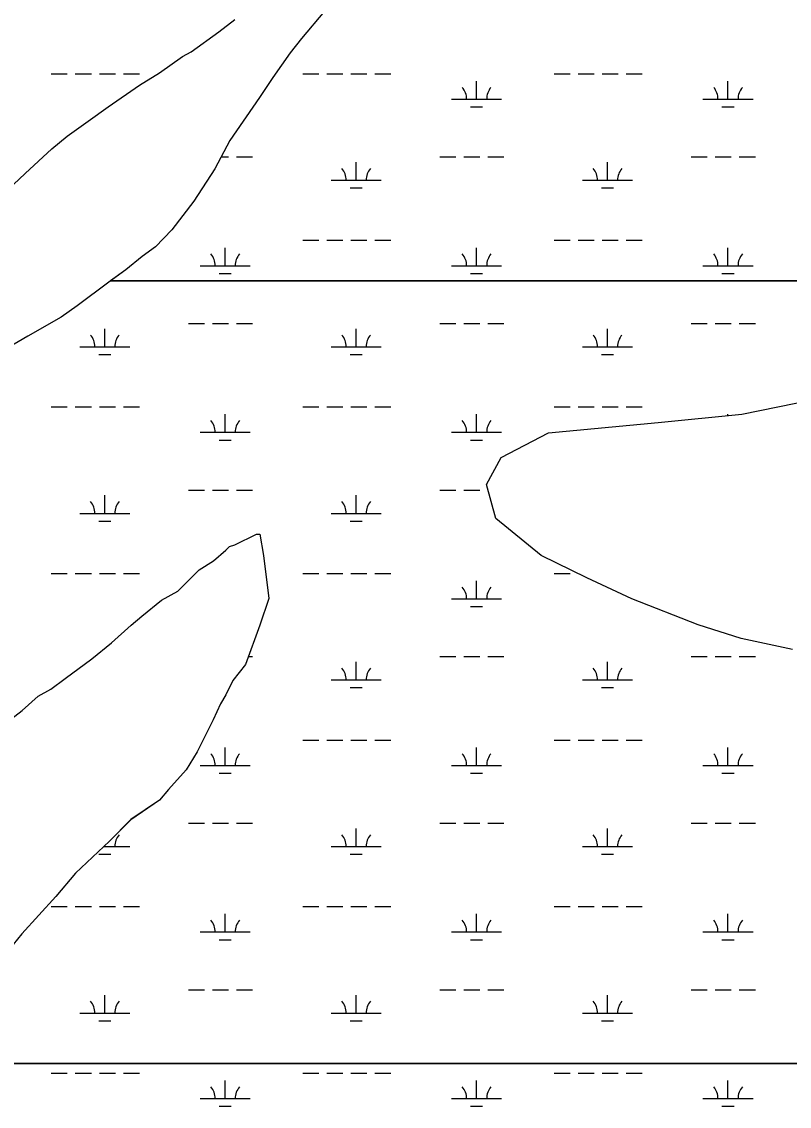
# Model space of a CAD drawing. Extents: x 3161564 to 3199464, y 849354 to 874788.
# Drawn here: x 3194556 to 3196089, y 863972 to 866138 of the extents above; entities that cross this region are included whole.
import ezdxf

# ---------------------------------------------------------------- set-up
doc = ezdxf.new("R2010")
doc.units = 0
for name, color, linetype in [('V-SITE-VEGE', 7, 'Continuous'), ('V-TOPO-SHOR', 7, 'Continuous'), ('V-WETL-SWMP', 7, 'Continuous')]:
    doc.layers.add(name, color=color, linetype=linetype)

msp = doc.modelspace()

# ---------------------------------------------------------------- linework, layer by layer
at = {"layer": 'V-SITE-VEGE'}
for p, q in [((3195161, 866159.4), (3195115.3, 866104.3)), ((3194949.8, 866117.9), (3194982.2, 866142.6)), ((3194894.6, 866078), (3194949.8, 866117.9)), ((3195115.3, 866104.3), (3195092.4, 866075.8)), ((3194831.7, 866036.3), (3194877.4, 866068.5)), ((3194877.4, 866068.5), (3194894.6, 866078)), ((3195092.4, 866075.8), (3195058.1, 866026.4)), ((3194791.8, 866011.6), (3194831.7, 866036.3)), ((3195058.1, 866026.4), (3195031.4, 865986.5)), ((3194728.9, 865968), (3194791.8, 866011.6)), ((3195031.4, 865986.5), (3194972.3, 865901)), ((3194688.9, 865939.5), (3194728.9, 865968)), ((3194647, 865909.2), (3194688.9, 865939.5)), ((3194616.6, 865884.5), (3194647, 865909.2)), ((3194972.3, 865901), (3194941.7, 865844)), ((3194563.2, 865835.1), (3194616.6, 865884.5)), ((3194941.7, 865844), (3194899.8, 865779.4)), ((3194517.5, 865791.5), (3194563.2, 865835.1)), ((3194899.8, 865779.4), (3194855.9, 865722.4)), ((3194855.9, 865722.4), (3194823.6, 865688.2)), ((3194796.9, 865669.3), (3194764.5, 865642.7)), ((3194823.6, 865688.2), (3194796.9, 865669.3)), ((3194764.5, 865642.7), (3194733.6, 865620.5)), ((3194730.2, 865618), (3194667.4, 865570.6)), ((3194733.6, 865620.5), (3194730.2, 865618)), ((3194733.6, 865620.5), (3197169.7, 865620.5)), ((3197169.7, 865620.5), (3194733.6, 865620.5)), ((3194667.4, 865570.6), (3194635, 865547.8)), ((3194635, 865547.8), (3194568.4, 865509.9)), ((3194568.4, 865509.9), (3194530.3, 865487.1)), ((3194982.2, 865093.4), (3195025, 865114.7)), ((3195025, 865114.7), (3195032.2, 865114.7)), ((3195032.2, 865114.7), (3195039.2, 865071.9)), ((3194964.3, 865082.7), (3194971.5, 865089.9)), ((3194971.5, 865089.9), (3194982.2, 865093.4)), ((3194939.3, 865061.4), (3194964.3, 865082.7)), ((3195039.2, 865071.9), (3195049.8, 864986.3)), ((3194867.9, 865000.9), (3194910.8, 865043.6)), ((3194910.8, 865043.6), (3194939.3, 865061.4)), ((3194835.8, 864983.1), (3194867.9, 865000.9)), ((3194796.5, 864951), (3194835.8, 864983.1)), ((3195049.8, 864986.3), (3195031.9, 864932.8)), ((3194735.7, 864897.6), (3194775, 864933.2)), ((3194775, 864933.2), (3194796.5, 864951)), ((3195031.9, 864932.8), (3195003.2, 864854.4)), ((3194696.5, 864865.6), (3194735.7, 864897.6)), ((3194642.9, 864826.5), (3194696.5, 864865.6)), ((3195003.2, 864854.4), (3194978.2, 864822.3)), ((3194614.3, 864805.1), (3194642.9, 864826.5)), ((3194589.3, 864790.9), (3194614.3, 864805.1)), ((3194978.2, 864822.3), (3194963.9, 864793.8)), ((3194557.2, 864762.4), (3194589.3, 864790.9)), ((3194963.9, 864793.8), (3194953.1, 864776)), ((3194496.5, 864716.1), (3194557.2, 864762.4)), ((3194953.1, 864776), (3194938.8, 864743.9)), ((3194938.8, 864743.9), (3194906.6, 864679.8)), ((3194906.6, 864679.8), (3194885.1, 864644.1)), ((3194885.1, 864644.1), (3194849.4, 864605)), ((3194849.4, 864605), (3194831.5, 864583.6)), ((3194831.5, 864583.6), (3194774.4, 864544.5)), ((3194774.4, 864544.5), (3194731.5, 864501.7)), ((3194731.5, 864501.7), (3194663.6, 864437.6)), ((3194663.6, 864437.6), (3194624.3, 864391.3)), ((3194624.3, 864391.3), (3194556.4, 864316.5)), ((3194556.4, 864316.5), (3194513.5, 864263.1))]:
    msp.add_line(p, q, dxfattribs=at)
at = {"layer": 'V-TOPO-SHOR'}
for p, q in [((3195161, 866159.4), (3195115.2, 866104.3)), ((3194949.8, 866117.9), (3194982.2, 866142.5)), ((3194894.6, 866078), (3194949.8, 866117.9)), ((3195115.2, 866104.3), (3195092.4, 866075.8)), ((3194831.7, 866036.3), (3194877.4, 866068.5)), ((3194877.4, 866068.5), (3194894.6, 866078)), ((3195092.4, 866075.8), (3195058.1, 866026.4)), ((3194791.8, 866011.6), (3194831.7, 866036.3)), ((3195058.1, 866026.4), (3195031.4, 865986.5)), ((3194728.9, 865968), (3194791.8, 866011.6)), ((3195031.4, 865986.5), (3194972.3, 865901)), ((3194688.9, 865939.5), (3194728.9, 865968)), ((3194647, 865909.2), (3194688.9, 865939.5)), ((3194616.6, 865884.5), (3194647, 865909.2)), ((3194972.3, 865901), (3194941.7, 865844)), ((3194563.2, 865835.1), (3194616.6, 865884.5)), ((3194941.7, 865844), (3194899.8, 865779.4)), ((3194517.5, 865791.5), (3194563.2, 865835.1)), ((3194899.8, 865779.4), (3194855.9, 865722.4)), ((3194855.9, 865722.4), (3194823.5, 865688.2)), ((3194796.9, 865669.3), (3194764.5, 865642.7)), ((3194823.5, 865688.2), (3194796.9, 865669.3)), ((3194764.5, 865642.7), (3194730.2, 865618)), ((3194730.2, 865618), (3194667.4, 865570.6)), ((3194667.4, 865570.6), (3194635, 865547.8)), ((3194635, 865547.8), (3194568.4, 865509.9)), ((3194568.4, 865509.9), (3194530.3, 865487.1)), ((3194982.2, 865093.4), (3195025, 865114.7)), ((3195025, 865114.7), (3195032.1, 865114.7)), ((3195032.1, 865114.7), (3195039.2, 865071.9)), ((3194964.3, 865082.7), (3194971.5, 865089.8)), ((3194971.5, 865089.8), (3194982.2, 865093.4)), ((3194939.3, 865061.4), (3194964.3, 865082.7)), ((3195039.2, 865071.9), (3195049.8, 864986.3)), ((3194867.9, 865000.9), (3194910.8, 865043.6)), ((3194910.8, 865043.6), (3194939.3, 865061.4)), ((3194835.8, 864983.1), (3194867.9, 865000.9)), ((3194796.5, 864951), (3194835.8, 864983.1)), ((3195049.8, 864986.3), (3195031.8, 864932.8)), ((3194735.7, 864897.6), (3194775, 864933.2)), ((3194775, 864933.2), (3194796.5, 864951)), ((3195031.8, 864932.8), (3195003.2, 864854.4)), ((3194696.4, 864865.6), (3194735.7, 864897.6)), ((3194642.9, 864826.5), (3194696.4, 864865.6)), ((3195003.2, 864854.4), (3194978.2, 864822.3)), ((3194614.3, 864805.1), (3194642.9, 864826.5)), ((3194589.3, 864790.9), (3194614.3, 864805.1)), ((3194978.2, 864822.3), (3194963.8, 864793.8)), ((3194557.2, 864762.4), (3194589.3, 864790.9)), ((3194963.8, 864793.8), (3194953.1, 864776)), ((3194496.4, 864716.1), (3194557.2, 864762.4)), ((3194953.1, 864776), (3194938.8, 864743.9)), ((3194938.8, 864743.9), (3194906.6, 864679.8)), ((3194906.6, 864679.8), (3194885.1, 864644.1)), ((3194885.1, 864644.1), (3194849.4, 864605)), ((3194849.4, 864605), (3194831.5, 864583.6)), ((3194831.5, 864583.6), (3194774.4, 864544.4)), ((3194774.4, 864544.4), (3194731.5, 864501.7)), ((3194731.5, 864501.7), (3194663.6, 864437.6)), ((3194663.6, 864437.6), (3194624.3, 864391.3)), ((3194624.3, 864391.3), (3194556.4, 864316.5))]:
    msp.add_line(p, q, dxfattribs=at)
at = {"layer": 'V-WETL-SWMP'}
for p, q in [((3195161, 866159.4), (3195115.2, 866104.3)), ((3194949.8, 866117.9), (3194982.2, 866142.5)), ((3194894.6, 866078), (3194949.8, 866117.9)), ((3195115.2, 866104.3), (3195092.4, 866075.8)), ((3194831.7, 866036.3), (3194877.4, 866068.5)), ((3194877.4, 866068.5), (3194894.6, 866078)), ((3195092.4, 866075.8), (3195058.1, 866026.4)), ((3194791.8, 866011.6), (3194831.7, 866036.3)), ((3194615.5, 866034.2), (3194647.5, 866034.2)), ((3194663.5, 866034.2), (3194695.5, 866034.2)), ((3194711.5, 866034.2), (3194743.5, 866034.2)), ((3194759.5, 866034.2), (3194791.5, 866034.2)), ((3195058.1, 866026.4), (3195031.4, 865986.5)), ((3195117.4, 866034.2), (3195149.4, 866034.2)), ((3195165.4, 866034.2), (3195197.4, 866034.2)), ((3195213.4, 866034.2), (3195245.4, 866034.2)), ((3195261.4, 866034.2), (3195293.4, 866034.2)), ((3195464.7, 865983.4), (3195464.7, 866019.4)), ((3195619.3, 866034.2), (3195651.3, 866034.2)), ((3195667.3, 866034.2), (3195699.3, 866034.2)), ((3195715.3, 866034.2), (3195747.3, 866034.2)), ((3195763.3, 866034.2), (3195795.3, 866034.2)), ((3195966.6, 865983.4), (3195966.6, 866019.4)), ((3194728.9, 865968), (3194791.8, 866011.6)), ((3195031.4, 865986.5), (3194972.3, 865901)), ((3195414.7, 865983.4), (3195514.7, 865983.4)), ((3195916.6, 865983.4), (3196016.6, 865983.4)), ((3194688.9, 865939.5), (3194728.9, 865968)), ((3195452.7, 865968), (3195476.7, 865968)), ((3195954.6, 865968), (3195978.6, 865968)), ((3194647, 865909.2), (3194688.9, 865939.5)), ((3194616.6, 865884.5), (3194647, 865909.2)), ((3194972.3, 865901), (3194941.7, 865844)), ((3194563.2, 865835.1), (3194616.6, 865884.5)), ((3194954.6, 865868), (3194969.4, 865868)), ((3194985.4, 865868), (3195017.4, 865868)), ((3195391.3, 865868), (3195423.3, 865868)), ((3195439.3, 865868), (3195471.3, 865868)), ((3195487.3, 865868), (3195519.3, 865868)), ((3195893.2, 865868), (3195925.2, 865868)), ((3195941.2, 865868), (3195973.2, 865868)), ((3195989.2, 865868), (3196021.2, 865868)), ((3194941.7, 865844), (3194899.8, 865779.4)), ((3195224.2, 865821.6), (3195224.2, 865857.6)), ((3195726.1, 865821.6), (3195726.1, 865857.6)), ((3194517.5, 865791.5), (3194563.2, 865835.1)), ((3195174.2, 865821.6), (3195274.2, 865821.6)), ((3195676.1, 865821.6), (3195776.1, 865821.6)), ((3195212.2, 865806.1), (3195236.2, 865806.1)), ((3195714.1, 865806.1), (3195738.1, 865806.1)), ((3194899.8, 865779.4), (3194855.9, 865722.4)), ((3194855.9, 865722.4), (3194823.5, 865688.2)), ((3195117.4, 865701.5), (3195149.4, 865701.5)), ((3195165.4, 865701.5), (3195197.4, 865701.5)), ((3195213.4, 865701.5), (3195245.4, 865701.5)), ((3195261.4, 865701.5), (3195293.4, 865701.5)), ((3195619.3, 865701.5), (3195651.3, 865701.5)), ((3195667.3, 865701.5), (3195699.3, 865701.5)), ((3195715.3, 865701.5), (3195747.3, 865701.5)), ((3195763.3, 865701.5), (3195795.3, 865701.5)), ((3194796.9, 865669.3), (3194764.5, 865642.7)), ((3194823.5, 865688.2), (3194796.9, 865669.3)), ((3194962.8, 865650.8), (3194962.8, 865686.8)), ((3195464.7, 865650.8), (3195464.7, 865686.8)), ((3195966.6, 865650.8), (3195966.6, 865686.8)), ((3194912.8, 865650.8), (3195012.8, 865650.8)), ((3195414.7, 865650.8), (3195514.7, 865650.8)), ((3195916.6, 865650.8), (3196016.6, 865650.8)), ((3194764.5, 865642.7), (3194730.2, 865618)), ((3194950.8, 865635.3), (3194974.8, 865635.3)), ((3195452.7, 865635.3), (3195476.7, 865635.3)), ((3195954.6, 865635.3), (3195978.6, 865635.3)), ((3194730.2, 865618), (3194667.4, 865570.6)), ((3194667.4, 865570.6), (3194635, 865547.8)), ((3194635, 865547.8), (3194568.4, 865509.9)), ((3194722.3, 865488.9), (3194722.3, 865524.9)), ((3194889.4, 865535.3), (3194921.4, 865535.3)), ((3194937.4, 865535.3), (3194969.4, 865535.3)), ((3194985.4, 865535.3), (3195017.4, 865535.3)), ((3195224.2, 865488.9), (3195224.2, 865524.9)), ((3195391.3, 865535.3), (3195423.3, 865535.3)), ((3195439.3, 865535.3), (3195471.3, 865535.3)), ((3195487.3, 865535.3), (3195519.3, 865535.3)), ((3195726.1, 865488.9), (3195726.1, 865524.9)), ((3195893.2, 865535.3), (3195925.2, 865535.3)), ((3195941.2, 865535.3), (3195973.2, 865535.3)), ((3195989.2, 865535.3), (3196021.2, 865535.3)), ((3194568.4, 865509.9), (3194530.3, 865487.1)), ((3194672.3, 865488.9), (3194772.3, 865488.9)), ((3194710.3, 865473.5), (3194734.3, 865473.5)), ((3195174.2, 865488.9), (3195274.2, 865488.9)), ((3195212.2, 865473.5), (3195236.2, 865473.5)), ((3195676.1, 865488.9), (3195776.1, 865488.9)), ((3195714.1, 865473.5), (3195738.1, 865473.5)), ((3195994.4, 865354), (3196151, 865386.4)), ((3194615.5, 865368.8), (3194647.5, 865368.8)), ((3194663.5, 865368.8), (3194695.5, 865368.8)), ((3194711.5, 865368.8), (3194743.5, 865368.8)), ((3194759.5, 865368.8), (3194791.5, 865368.8)), ((3195117.4, 865368.8), (3195149.4, 865368.8)), ((3195165.4, 865368.8), (3195197.4, 865368.8)), ((3195213.4, 865368.8), (3195245.4, 865368.8)), ((3195261.4, 865368.8), (3195293.4, 865368.8)), ((3195619.3, 865368.8), (3195651.3, 865368.8)), ((3195667.3, 865368.8), (3195699.3, 865368.8)), ((3195715.3, 865368.8), (3195747.3, 865368.8)), ((3195763.3, 865368.8), (3195795.3, 865368.8)), ((3194962.8, 865318.1), (3194962.8, 865354.1)), ((3195464.7, 865318.1), (3195464.7, 865354.1)), ((3195827, 865337.6), (3195994.4, 865354)), ((3195966.6, 865351.3), (3195966.6, 865354.1)), ((3195607.9, 865316.9), (3195827, 865337.6)), ((3194912.8, 865318.1), (3195012.8, 865318.1)), ((3194950.8, 865302.6), (3194974.8, 865302.6)), ((3195414.7, 865318.1), (3195514.7, 865318.1)), ((3195452.7, 865302.6), (3195476.7, 865302.6)), ((3195514, 865267.5), (3195607.9, 865316.9)), ((3195484.4, 865213.6), (3195514, 865267.5)), ((3195503.1, 865146.1), (3195484.4, 865213.6)), ((3194722.3, 865156.2), (3194722.3, 865192.2)), ((3194889.4, 865202.6), (3194921.4, 865202.6)), ((3194937.4, 865202.6), (3194969.4, 865202.6)), ((3194985.4, 865202.6), (3195017.4, 865202.6)), ((3195224.2, 865156.2), (3195224.2, 865192.2)), ((3195391.3, 865202.6), (3195423.3, 865202.6)), ((3195439.3, 865202.6), (3195471.3, 865202.6)), ((3195487.3, 865202.6), (3195487.4, 865202.6)), ((3194672.3, 865156.2), (3194772.3, 865156.2)), ((3195174.2, 865156.2), (3195274.2, 865156.2)), ((3194710.3, 865140.8), (3194734.3, 865140.8)), ((3195212.2, 865140.8), (3195236.2, 865140.8)), ((3195593.3, 865072.3), (3195503.1, 865146.1)), ((3194982.2, 865093.4), (3195025, 865114.7)), ((3195025, 865114.7), (3195032.1, 865114.7)), ((3195032.1, 865114.7), (3195039.2, 865071.9)), ((3194964.3, 865082.7), (3194971.5, 865089.8)), ((3194971.5, 865089.8), (3194982.2, 865093.4)), ((3194939.3, 865061.4), (3194964.3, 865082.7)), ((3195039.2, 865071.9), (3195049.8, 864986.3)), ((3195684.8, 865027.1), (3195593.3, 865072.3)), ((3194867.9, 865000.9), (3194910.8, 865043.6)), ((3194910.8, 865043.6), (3194939.3, 865061.4)), ((3194615.5, 865036.1), (3194647.5, 865036.1)), ((3194663.5, 865036.1), (3194695.5, 865036.1)), ((3194711.5, 865036.1), (3194743.5, 865036.1)), ((3194759.5, 865036.1), (3194791.5, 865036.1)), ((3195117.4, 865036.1), (3195149.4, 865036.1)), ((3195165.4, 865036.1), (3195197.4, 865036.1)), ((3195213.4, 865036.1), (3195245.4, 865036.1)), ((3195261.4, 865036.1), (3195293.4, 865036.1)), ((3195464.7, 864985.4), (3195464.7, 865021.4)), ((3195619.3, 865036.1), (3195651.3, 865036.1)), ((3195774.5, 864985.5), (3195684.8, 865027.1)), ((3194835.8, 864983.1), (3194867.9, 865000.9)), ((3194796.5, 864951), (3194835.8, 864983.1)), ((3195049.8, 864986.3), (3195031.8, 864932.8)), ((3195414.7, 864985.4), (3195514.7, 864985.4)), ((3195907.2, 864933.7), (3195774.5, 864985.5)), ((3195452.7, 864970), (3195476.7, 864970)), ((3194735.7, 864897.6), (3194775, 864933.2)), ((3194775, 864933.2), (3194796.5, 864951)), ((3195031.8, 864932.8), (3195003.2, 864854.4)), ((3195993.1, 864906.3), (3195907.2, 864933.7)), ((3194696.4, 864865.6), (3194735.7, 864897.6)), ((3196095.1, 864884.5), (3195993.1, 864906.3)), ((3195008.9, 864870), (3195017.4, 864870)), ((3195391.3, 864870), (3195423.3, 864870)), ((3195439.3, 864870), (3195471.3, 864870)), ((3195487.3, 864870), (3195519.3, 864870)), ((3195893.2, 864870), (3195925.2, 864870)), ((3195941.2, 864870), (3195973.2, 864870)), ((3195989.2, 864870), (3196021.2, 864870)), ((3194642.9, 864826.5), (3194696.4, 864865.6)), ((3195003.2, 864854.4), (3194978.2, 864822.3)), ((3195224.2, 864823.5), (3195224.2, 864859.5)), ((3195726.1, 864823.5), (3195726.1, 864859.5)), ((3194614.3, 864805.1), (3194642.9, 864826.5)), ((3195174.2, 864823.5), (3195274.2, 864823.5)), ((3195676.1, 864823.5), (3195776.1, 864823.5)), ((3194589.3, 864790.9), (3194614.3, 864805.1)), ((3194978.2, 864822.3), (3194963.8, 864793.8)), ((3195212.2, 864808.1), (3195236.2, 864808.1)), ((3195714.1, 864808.1), (3195738.1, 864808.1)), ((3194557.2, 864762.4), (3194589.3, 864790.9)), ((3194963.8, 864793.8), (3194953.1, 864776)), ((3194496.4, 864716.1), (3194557.2, 864762.4)), ((3194953.1, 864776), (3194938.8, 864743.9)), ((3194938.8, 864743.9), (3194906.6, 864679.8)), ((3195117.4, 864703.5), (3195149.4, 864703.5)), ((3195165.4, 864703.5), (3195197.4, 864703.5)), ((3195213.4, 864703.5), (3195245.4, 864703.5)), ((3195261.4, 864703.5), (3195293.4, 864703.5)), ((3195619.3, 864703.5), (3195651.3, 864703.5)), ((3195667.3, 864703.5), (3195699.3, 864703.5)), ((3195715.3, 864703.5), (3195747.3, 864703.5)), ((3195763.3, 864703.5), (3195795.3, 864703.5)), ((3194906.6, 864679.8), (3194885.1, 864644.1)), ((3194962.8, 864652.7), (3194962.8, 864688.7)), ((3195464.7, 864652.7), (3195464.7, 864688.7)), ((3195966.6, 864652.7), (3195966.6, 864688.7)), ((3194912.8, 864652.7), (3195012.8, 864652.7)), ((3195414.7, 864652.7), (3195514.7, 864652.7)), ((3195916.6, 864652.7), (3196016.6, 864652.7)), ((3194885.1, 864644.1), (3194849.4, 864605)), ((3194950.8, 864637.3), (3194974.8, 864637.3)), ((3195452.7, 864637.3), (3195476.7, 864637.3)), ((3195954.6, 864637.3), (3195978.6, 864637.3)), ((3194849.4, 864605), (3194831.5, 864583.6)), ((3194831.5, 864583.6), (3194774.4, 864544.4)), ((3194774.4, 864544.4), (3194731.5, 864501.7)), ((3194889.4, 864537.3), (3194921.4, 864537.3)), ((3194937.4, 864537.3), (3194969.4, 864537.3)), ((3194985.4, 864537.3), (3195017.4, 864537.3)), ((3195224.2, 864490.9), (3195224.2, 864526.9)), ((3195391.3, 864537.3), (3195423.3, 864537.3)), ((3195439.3, 864537.3), (3195471.3, 864537.3)), ((3195487.3, 864537.3), (3195519.3, 864537.3)), ((3195726.1, 864490.9), (3195726.1, 864526.9)), ((3195893.2, 864537.3), (3195925.2, 864537.3)), ((3195941.2, 864537.3), (3195973.2, 864537.3)), ((3195989.2, 864537.3), (3196021.2, 864537.3)), ((3194731.5, 864501.7), (3194663.6, 864437.6)), ((3194720, 864490.9), (3194772.3, 864490.9)), ((3194722.3, 864490.9), (3194722.3, 864493.1)), ((3195174.2, 864490.9), (3195274.2, 864490.9)), ((3195676.1, 864490.9), (3195776.1, 864490.9)), ((3194710.3, 864475.4), (3194734.3, 864475.4)), ((3195212.2, 864475.4), (3195236.2, 864475.4)), ((3195714.1, 864475.4), (3195738.1, 864475.4)), ((3194663.6, 864437.6), (3194624.3, 864391.3)), ((3194624.3, 864391.3), (3194556.4, 864316.5)), ((3194615.5, 864370.8), (3194647.5, 864370.8)), ((3194663.5, 864370.8), (3194695.5, 864370.8)), ((3194711.5, 864370.8), (3194743.5, 864370.8)), ((3194759.5, 864370.8), (3194791.5, 864370.8)), ((3195117.4, 864370.8), (3195149.4, 864370.8)), ((3195165.4, 864370.8), (3195197.4, 864370.8)), ((3195213.4, 864370.8), (3195245.4, 864370.8)), ((3195261.4, 864370.8), (3195293.4, 864370.8)), ((3195619.3, 864370.8), (3195651.3, 864370.8)), ((3195667.3, 864370.8), (3195699.3, 864370.8)), ((3195715.3, 864370.8), (3195747.3, 864370.8)), ((3195763.3, 864370.8), (3195795.3, 864370.8)), ((3194962.8, 864320.1), (3194962.8, 864356.1)), ((3195464.7, 864320.1), (3195464.7, 864356.1)), ((3195966.6, 864320.1), (3195966.6, 864356.1)), ((3194912.8, 864320.1), (3195012.8, 864320.1)), ((3194950.8, 864304.6), (3194974.8, 864304.6)), ((3195414.7, 864320.1), (3195514.7, 864320.1)), ((3195452.7, 864304.6), (3195476.7, 864304.6)), ((3195916.6, 864320.1), (3196016.6, 864320.1)), ((3195954.6, 864304.6), (3195978.6, 864304.6)), ((3194889.4, 864204.6), (3194921.4, 864204.6)), ((3194937.4, 864204.6), (3194969.4, 864204.6)), ((3194985.4, 864204.6), (3195017.4, 864204.6)), ((3195391.3, 864204.6), (3195423.3, 864204.6)), ((3195439.3, 864204.6), (3195471.3, 864204.6)), ((3195487.3, 864204.6), (3195519.3, 864204.6)), ((3195893.2, 864204.6), (3195925.2, 864204.6)), ((3195941.2, 864204.6), (3195973.2, 864204.6)), ((3195989.2, 864204.6), (3196021.2, 864204.6)), ((3194722.3, 864158.2), (3194722.3, 864194.2)), ((3195224.2, 864158.2), (3195224.2, 864194.2)), ((3195726.1, 864158.2), (3195726.1, 864194.2)), ((3194672.3, 864158.2), (3194772.3, 864158.2)), ((3195174.2, 864158.2), (3195274.2, 864158.2)), ((3195676.1, 864158.2), (3195776.1, 864158.2)), ((3194710.3, 864142.8), (3194734.3, 864142.8)), ((3195212.2, 864142.8), (3195236.2, 864142.8)), ((3195714.1, 864142.8), (3195738.1, 864142.8)), ((3194334.4, 864057.7), (3196498.6, 864057.7)), ((3196498.6, 864057.7), (3194334.4, 864057.7)), ((3194615.5, 864038.1), (3194647.5, 864038.1)), ((3194663.5, 864038.1), (3194695.5, 864038.1)), ((3194711.5, 864038.1), (3194743.5, 864038.1)), ((3194759.5, 864038.1), (3194791.5, 864038.1)), ((3194962.8, 863987.4), (3194962.8, 864023.4)), ((3195117.4, 864038.1), (3195149.4, 864038.1)), ((3195165.4, 864038.1), (3195197.4, 864038.1)), ((3195213.4, 864038.1), (3195245.4, 864038.1)), ((3195261.4, 864038.1), (3195293.4, 864038.1)), ((3195464.7, 863987.4), (3195464.7, 864023.4)), ((3195619.3, 864038.1), (3195651.3, 864038.1)), ((3195667.3, 864038.1), (3195699.3, 864038.1)), ((3195715.3, 864038.1), (3195747.3, 864038.1)), ((3195763.3, 864038.1), (3195795.3, 864038.1)), ((3195966.6, 863987.4), (3195966.6, 864023.4)), ((3194912.8, 863987.4), (3195012.8, 863987.4)), ((3195414.7, 863987.4), (3195514.7, 863987.4)), ((3195916.6, 863987.4), (3196016.6, 863987.4)), ((3194950.8, 863971.9), (3194974.8, 863971.9)), ((3195452.7, 863971.9), (3195476.7, 863971.9)), ((3195954.6, 863971.9), (3195978.6, 863971.9))]:
    msp.add_line(p, q, dxfattribs=at)
for centre, start, end in [((3195409.5, 865983.9), 359.2282, 40.7718), ((3195520, 865983.9), 139.2282, 180.7718), ((3195911.4, 865983.9), 359.2282, 40.7718), ((3196021.9, 865983.9), 139.2282, 180.7718), ((3195169, 865822), 359.2282, 40.7718), ((3195279.5, 865822), 139.2282, 180.7718), ((3195670.9, 865822), 359.2282, 40.7718), ((3195781.4, 865822), 139.2282, 180.7718), ((3194907.6, 865651.2), 359.2282, 40.7718), ((3195018, 865651.2), 139.2282, 180.7718), ((3195409.5, 865651.2), 359.2282, 40.7718), ((3195520, 865651.2), 139.2282, 180.7718), ((3195911.4, 865651.2), 359.2282, 40.7718), ((3196021.9, 865651.2), 139.2282, 180.7718), ((3194667.1, 865489.4), 359.2282, 40.7718), ((3194777.6, 865489.4), 139.2282, 180.7718), ((3195169, 865489.4), 359.2282, 40.7718), ((3195279.5, 865489.4), 139.2282, 180.7718), ((3195670.9, 865489.4), 359.2282, 40.7718), ((3195781.4, 865489.4), 139.2282, 180.7718), ((3194907.6, 865318.6), 359.2282, 40.7718), ((3195018, 865318.6), 139.2282, 180.7718), ((3195409.5, 865318.6), 359.2282, 40.7718), ((3195520, 865318.6), 139.2282, 180.7718), ((3194667.1, 865156.7), 359.2282, 40.7718), ((3194777.6, 865156.7), 139.2282, 180.7718), ((3195169, 865156.7), 359.2282, 40.7718), ((3195279.5, 865156.7), 139.2282, 180.7718), ((3195409.5, 864985.9), 359.2282, 40.7718), ((3195520, 864985.9), 139.2282, 180.7718), ((3195169, 864824), 359.2282, 40.7718), ((3195279.5, 864824), 139.2282, 180.7718), ((3195670.9, 864824), 359.2282, 40.7718), ((3195781.4, 864824), 139.2282, 180.7718), ((3194907.6, 864653.2), 359.2282, 40.7718), ((3195018, 864653.2), 139.2282, 180.7718), ((3195409.5, 864653.2), 359.2282, 40.7718), ((3195520, 864653.2), 139.2282, 180.7718), ((3195911.4, 864653.2), 359.2282, 40.7718), ((3196021.9, 864653.2), 139.2282, 180.7718), ((3194777.6, 864491.3), 139.2282, 180.7718), ((3195169, 864491.3), 359.2282, 40.7718), ((3195279.5, 864491.3), 139.2282, 180.7718), ((3195670.9, 864491.3), 359.2282, 40.7718), ((3195781.4, 864491.3), 139.2282, 180.7718), ((3194907.6, 864320.5), 359.2282, 40.7718), ((3195018, 864320.5), 139.2282, 180.7718), ((3195409.5, 864320.5), 359.2282, 40.7718), ((3195520, 864320.5), 139.2282, 180.7718), ((3195911.4, 864320.5), 359.2282, 40.7718), ((3196021.9, 864320.5), 139.2282, 180.7718), ((3194667.1, 864158.7), 359.2282, 40.7718), ((3194777.6, 864158.7), 139.2282, 180.7718), ((3195169, 864158.7), 359.2282, 40.7718), ((3195279.5, 864158.7), 139.2282, 180.7718), ((3195670.9, 864158.7), 359.2282, 40.7718), ((3195781.4, 864158.7), 139.2282, 180.7718), ((3194907.6, 863987.9), 359.2282, 40.7718), ((3195018, 863987.9), 139.2282, 180.7718), ((3195409.5, 863987.9), 359.2282, 40.7718), ((3195520, 863987.9), 139.2282, 180.7718), ((3195911.4, 863987.9), 359.2282, 40.7718), ((3196021.9, 863987.9), 139.2282, 180.7718)]:
    msp.add_arc(centre, 35.2, start, end, dxfattribs=at)

doc.saveas('drawing.dxf')
